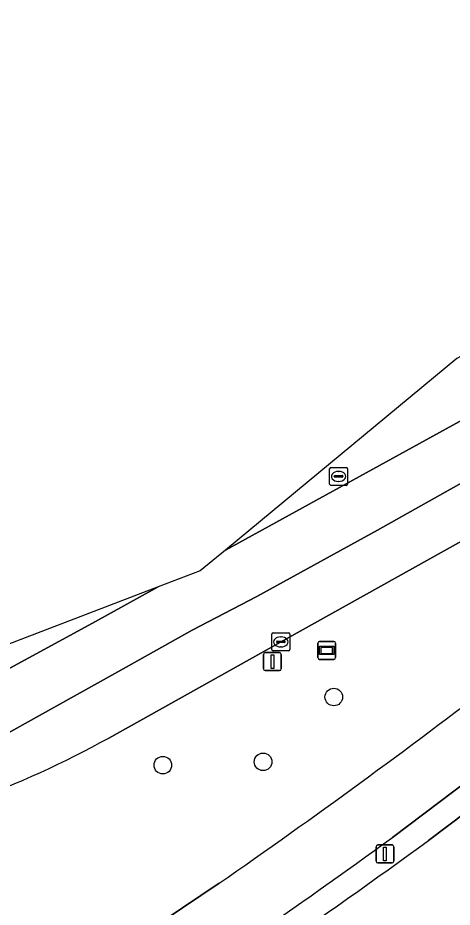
# Model space of a CAD drawing. Extents: x 159039 to 160102, y 381214 to 382524.
# Drawn here: x 159607.5 to 159631.67, y 382438.06 to 382487.55 of the extents above; entities that cross this region are included whole.
import ezdxf

# ---------------------------------------------------------------- set-up
doc = ezdxf.new("R2010")
doc.units = 0
for name, color, linetype in [('IMGEO_Berm_groen', 7, 'Continuous'), ('IMGEO_Boom', 7, 'Continuous'), ('IMGEO_Erf', 7, 'Continuous'), ('IMGEO_Fietspad_gesloten', 7, 'Continuous'), ('IMGEO_Kolk', 7, 'Continuous'), ('IMGEO_Lichtmast', 7, 'Continuous'), ('IMGEO_Rijbaan_regionaal_gesloten', 7, 'Continuous'), ('IMGEO_Rioolput', 7, 'Continuous'), ('IMGEO_Verkeersbordpaal', 7, 'Continuous'), ('IMGEO_Voetpad_open', 7, 'Continuous'), ('IMGEO_Wegwijzer', 7, 'Continuous')]:
    doc.layers.add(name, color=color, linetype=linetype)

msp = doc.modelspace()

# ---------------------------------------------------------------- linework, layer by layer
at = {"layer": 'IMGEO_Berm_groen'}
for points in [[(159641.13, 382463.143), (159640.999, 382463.34), (159623.211, 382453.423), (159612.56, 382447.472)], [(159587.993, 382437.113), (159588.688, 382435.955), (159589.614, 382435.621), (159594.679, 382427.168), (159594.117, 382426.804), (159595.682, 382424.255), (159610.602, 382433.95), (159618.707, 382439.4)]]:
    msp.add_lwpolyline(points, dxfattribs=at)
for centre, radius, start, end in [((159403.903, 382749.702), 377.396, 304.69252, 307.60996), ((159584.937, 382497.703), 57.325, 290.32221, 298.80722)]:
    msp.add_arc(centre, radius, start, end, dxfattribs=at)
at = {"layer": 'IMGEO_Boom'}
for centre in [(159625.082, 382449.755), (159615.575, 382445.964), (159621.15, 382446.151)]:
    msp.add_circle(centre, 0.489, dxfattribs=at)
at = {"layer": 'IMGEO_Erf'}
msp.add_lwpolyline([(159648.482, 382455.664), (159645.21, 382453.003), (159645.01, 382453.238), (159638.799, 382448.162), (159630.35, 382441.77)], dxfattribs=at)
msp.add_arc((159345.186, 382834.629), 485.444, 303.3587, 305.9747, dxfattribs=at)
at = {"layer": 'IMGEO_Fietspad_gesloten'}
for points in [[(159628.353, 382441.946), (159637.975, 382449.207), (159645.208, 382455.114)], [(159618.707, 382439.4), (159610.602, 382433.95), (159595.682, 382424.255), (159594.473, 382423.469), (159592.206, 382422.137), (159590.961, 382421.398), (159579.897, 382414.995), (159528.902, 382385.475), (159527.187, 382384.465), (159525.264, 382383.384)]]:
    msp.add_lwpolyline(points, dxfattribs=at)
for centre, radius, start, end in [((159403.903, 382749.702), 377.396, 304.69252, 307.60996), ((159379.39, 382785.468), 424.252, 303.25478, 305.93226)]:
    msp.add_arc(centre, radius, start, end, dxfattribs=at)
at = {"layer": 'IMGEO_Kolk'}
for p, q in [((159621.712, 382453.324), (159622.564, 382453.324)), ((159621.637, 382452.398), (159621.637, 382453.25)), ((159621.896, 382452.818), (159621.896, 382452.83)), ((159622.334, 382452.781), (159621.936, 382452.781)), ((159621.939, 382452.867), (159622.337, 382452.867)), ((159622.125, 382453.104), (159622.15, 382453.104)), ((159622.38, 382452.83), (159622.38, 382452.818)), ((159622.638, 382453.25), (159622.638, 382452.398)), ((159622.564, 382452.324), (159621.712, 382452.324)), ((159622.148, 382452.544), (159622.123, 382452.544))]:
    msp.add_line(p, q, dxfattribs=at)
for points in [[(159621.712, 382453.324), (159622.564, 382453.324)], [(159621.637, 382452.398), (159621.637, 382453.25)], [(159622.638, 382453.25), (159622.638, 382452.398)], [(159622.564, 382452.324), (159621.712, 382452.324)]]:
    msp.add_lwpolyline(points, dxfattribs=at)
for centre, radius, start, end in [((159621.714, 382453.248), 0.0765, 91.552, 178.448), ((159621.714, 382453.248), 0.0765, 91.552, 178.448), ((159622.562, 382453.248), 0.0765, 1.552, 88.448), ((159622.562, 382453.248), 0.0765, 1.552, 88.448), ((159621.936, 382452.827), 0.0403, 85.8775, 175.7526), ((159621.933, 382452.817), 0.0366, 178.938, 274.7102), ((159622.337, 382452.824), 0.043, 264.8664, 352.4533), ((159622.341, 382452.829), 0.0386, 1.7309, 96.639), ((159621.714, 382452.4), 0.0765, 181.552, 268.448), ((159621.714, 382452.4), 0.0765, 181.552, 268.448), ((159622.562, 382452.4), 0.0765, 271.552, 358.448), ((159622.562, 382452.4), 0.0765, 271.552, 358.448)]:
    msp.add_arc(centre, radius, start, end, dxfattribs=at)
for centre, major_axis, ratio, start_param, end_param in [((159622.124, 382452.824), (-0.387, 0.002), 0.722429, 4.712389, 7.853982), ((159622.149, 382452.824), (-0.39, 0.002), 0.717154, 1.570796, 4.712389)]:
    msp.add_ellipse(centre, major_axis=major_axis, ratio=ratio, start_param=start_param, end_param=end_param, dxfattribs=at)
at = {"layer": 'IMGEO_Lichtmast'}
for p, q in [((159627.434, 382440.626), (159627.434, 382441.426)), ((159627.434, 382441.426), (159627.434, 382440.626)), ((159627.534, 382441.526), (159628.324, 382441.526)), ((159628.324, 382441.526), (159627.534, 382441.526)), ((159628.424, 382441.426), (159628.424, 382440.626)), ((159628.424, 382440.626), (159628.424, 382441.426)), ((159628.324, 382440.526), (159627.534, 382440.526)), ((159627.534, 382440.526), (159628.324, 382440.526))]:
    msp.add_line(p, q, dxfattribs=at)
msp.add_lwpolyline([(159627.854, 382441.401), (159628.004, 382441.401), (159628.004, 382440.651), (159627.854, 382440.651), (159627.854, 382441.401)], dxfattribs=at)
for centre, start, end in [((159627.534, 382441.426), 90, 180), ((159627.534, 382441.426), 90, 180), ((159628.324, 382441.426), 0, 90), ((159628.324, 382441.426), 360, 90), ((159627.534, 382440.626), 180, 270), ((159627.534, 382440.626), 180, 270), ((159628.324, 382440.626), 270, 0), ((159628.324, 382440.626), 270, 0)]:
    msp.add_arc(centre, 0.1, start, end, dxfattribs=at)
at = {"layer": 'IMGEO_Rijbaan_regionaal_gesloten'}
msp.add_lwpolyline([(159619.056, 382457.934), (159626.139, 382461.824), (159633.187, 382465.694), (159640.148, 382469.517), (159647.118, 382473.433), (159654.11, 382477.309), (159661.102, 382481.185), (159672.458, 382487.481), (159670.781, 382490.18), (159668.016, 382488.457), (159636.183, 382470.931), (159632.172, 382468.723), (159631.922, 382468.583)], close=True, dxfattribs=at)
for points in [[(159602.181, 382445.102), (159609.505, 382449.181), (159613.066, 382451.165), (159617.209, 382453.473), (159620.793, 382455.355), (159627.508, 382459.045), (159634.442, 382462.935), (159641.417, 382466.749), (159648.56, 382470.655), (159652.074, 382472.61), (159655.665, 382474.608), (159674.088, 382484.859), (159672.458, 382487.481), (159661.102, 382481.185), (159654.11, 382477.309), (159647.118, 382473.433), (159640.148, 382469.517), (159633.187, 382465.694), (159626.139, 382461.824), (159619.056, 382457.934), (159617.655, 382456.774), (159615.316, 382455.88)], [(159672.784, 382480.823), (159675.753, 382482.18), (159674.088, 382484.859), (159655.665, 382474.608), (159652.074, 382472.61), (159648.56, 382470.655), (159641.417, 382466.749), (159634.442, 382462.935), (159627.508, 382459.045), (159620.793, 382455.355), (159617.209, 382453.473), (159613.066, 382451.165), (159609.505, 382449.181), (159602.181, 382445.102), (159598.946, 382443.299), (159595.247, 382441.239), (159586.95, 382436.617), (159587.993, 382437.113)], [(159612.56, 382447.472), (159623.211, 382453.423), (159640.999, 382463.34), (159645.385, 382465.754), (159672.784, 382480.823)], [(159615.316, 382455.88), (159611.664, 382453.874), (159604.56, 382450.01), (159597.519, 382446.121), (159590.539, 382442.264), (159583.538, 382438.342), (159576.553, 382434.389), (159569.569, 382430.437), (159562.633, 382426.402), (159555.741, 382422.392), (159548.745, 382418.401), (159541.784, 382414.35), (159534.906, 382410.346), (159531.452, 382408.366), (159527.998, 382406.386), (159524.482, 382404.37), (159519.971, 382401.699), (159521.588, 382398.925), (159574.305, 382429.649), (159584.047, 382435.076)], [(159604.56, 382450.01), (159611.664, 382453.874), (159615.316, 382455.88), (159594.595, 382447.957)]]:
    msp.add_lwpolyline(points, dxfattribs=at)
msp.add_arc((159584.937, 382497.703), 57.325, 290.32221, 298.80722, dxfattribs=at)
at = {"layer": 'IMGEO_Rioolput'}
for p, q in [((159624.85, 382461.606), (159624.85, 382462.458)), ((159624.925, 382462.532), (159625.777, 382462.532)), ((159625.338, 382462.312), (159625.363, 382462.312)), ((159625.851, 382462.458), (159625.851, 382461.606)), ((159625.109, 382462.026), (159625.109, 382462.038)), ((159625.547, 382461.989), (159625.149, 382461.989)), ((159625.152, 382462.075), (159625.55, 382462.075)), ((159625.361, 382461.752), (159625.336, 382461.752)), ((159625.593, 382462.038), (159625.593, 382462.026)), ((159625.777, 382461.532), (159624.925, 382461.532))]:
    msp.add_line(p, q, dxfattribs=at)
for points in [[(159624.85, 382461.606), (159624.85, 382462.458)], [(159624.925, 382462.532), (159625.777, 382462.532)], [(159625.851, 382462.458), (159625.851, 382461.606)], [(159625.777, 382461.532), (159624.925, 382461.532)]]:
    msp.add_lwpolyline(points, dxfattribs=at)
for centre, radius, start, end in [((159624.927, 382462.456), 0.0765, 91.552, 178.448), ((159624.927, 382462.456), 0.0765, 91.552, 178.448), ((159625.775, 382462.456), 0.0765, 1.552, 88.448), ((159625.775, 382462.456), 0.0765, 1.552, 88.448), ((159625.149, 382462.035), 0.0403, 85.8775, 175.7526), ((159625.146, 382462.025), 0.0366, 178.938, 274.7102), ((159625.55, 382462.032), 0.043, 264.8664, 352.4533), ((159625.554, 382462.037), 0.0386, 1.7309, 96.639), ((159624.927, 382461.608), 0.0765, 181.552, 268.448), ((159624.927, 382461.608), 0.0765, 181.552, 268.448), ((159625.775, 382461.608), 0.0765, 271.552, 358.448), ((159625.775, 382461.608), 0.0765, 271.552, 358.448)]:
    msp.add_arc(centre, radius, start, end, dxfattribs=at)
for centre, major_axis, ratio, start_param, end_param in [((159625.337, 382462.032), (-0.387, 0.002), 0.722429, 4.712389, 7.853982), ((159625.362, 382462.032), (-0.39, 0.002), 0.717154, 1.570796, 4.712389)]:
    msp.add_ellipse(centre, major_axis=major_axis, ratio=ratio, start_param=start_param, end_param=end_param, dxfattribs=at)
at = {"layer": 'IMGEO_Verkeersbordpaal'}
for p, q in [((159621.17, 382451.327), (159621.17, 382452.127)), ((159621.17, 382452.127), (159621.17, 382451.327)), ((159621.27, 382452.227), (159622.06, 382452.227)), ((159622.06, 382452.227), (159621.27, 382452.227)), ((159622.16, 382452.127), (159622.16, 382451.327)), ((159622.16, 382451.327), (159622.16, 382452.127)), ((159622.06, 382451.227), (159621.27, 382451.227)), ((159621.27, 382451.227), (159622.06, 382451.227))]:
    msp.add_line(p, q, dxfattribs=at)
msp.add_lwpolyline([(159621.59, 382452.102), (159621.74, 382452.102), (159621.74, 382451.352), (159621.59, 382451.352), (159621.59, 382452.102)], dxfattribs=at)
for centre, start, end in [((159621.27, 382452.127), 90, 180), ((159621.27, 382452.127), 90, 180), ((159622.06, 382452.127), 0, 90), ((159622.06, 382452.127), 360, 90), ((159621.27, 382451.327), 180, 270), ((159621.27, 382451.327), 180, 270), ((159622.06, 382451.327), 270, 0), ((159622.06, 382451.327), 270, 0)]:
    msp.add_arc(centre, 0.1, start, end, dxfattribs=at)
at = {"layer": 'IMGEO_Voetpad_open'}
for points in [[(159630.35, 382441.77), (159638.799, 382448.162), (159645.01, 382453.238), (159645.21, 382453.003), (159648.482, 382455.664)], [(159645.208, 382455.114), (159637.975, 382449.207), (159628.353, 382441.946)]]:
    msp.add_lwpolyline(points, dxfattribs=at)
for centre, radius, start, end in [((159379.39, 382785.468), 424.252, 303.25478, 305.93226), ((159345.186, 382834.629), 485.444, 303.3587, 305.9747)]:
    msp.add_arc(centre, radius, start, end, dxfattribs=at)
at = {"layer": 'IMGEO_Wegwijzer'}
for p, q in [((159624.295, 382452.851), (159625.085, 382452.851)), ((159625.085, 382452.851), (159624.295, 382452.851)), ((159624.195, 382451.951), (159624.195, 382452.751)), ((159624.195, 382452.751), (159624.195, 382451.951)), ((159625.185, 382452.751), (159625.185, 382451.951)), ((159625.185, 382451.951), (159625.185, 382452.751)), ((159625.085, 382451.851), (159624.295, 382451.851)), ((159624.295, 382451.851), (159625.085, 382451.851))]:
    msp.add_line(p, q, dxfattribs=at)
for points in [[(159624.296, 382452.583), (159625.084, 382452.583), (159625.084, 382452.119), (159624.296, 382452.119), (159624.296, 382452.583)], [(159624.361, 382452.518), (159624.361, 382452.184), (159625.019, 382452.184), (159625.019, 382452.518), (159624.361, 382452.518)]]:
    msp.add_lwpolyline(points, dxfattribs=at)
for centre, start, end in [((159624.295, 382452.751), 90, 180), ((159624.295, 382452.751), 90, 180), ((159625.085, 382452.751), 0, 90), ((159625.085, 382452.751), 360, 90), ((159624.295, 382451.951), 180, 270), ((159624.295, 382451.951), 180, 270), ((159625.085, 382451.951), 270, 0), ((159625.085, 382451.951), 270, 0)]:
    msp.add_arc(centre, 0.1, start, end, dxfattribs=at)

doc.saveas('drawing.dxf')
